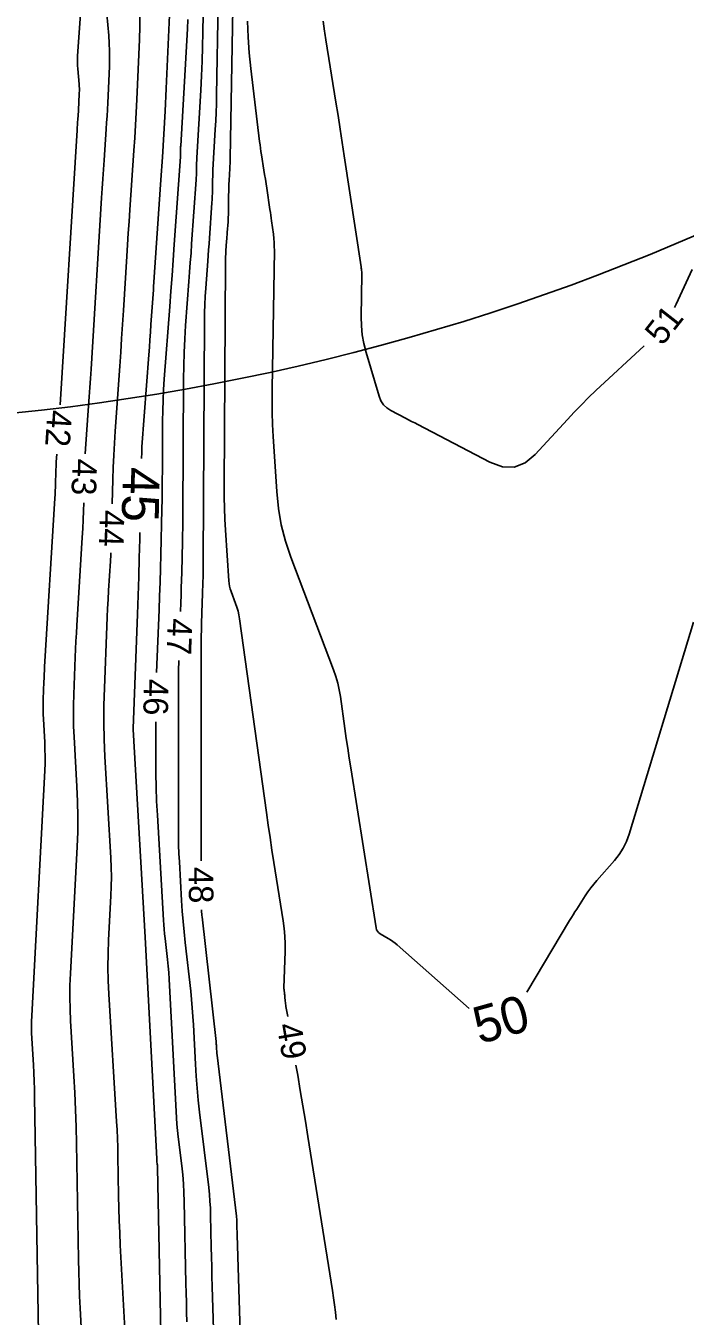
# Model space of a CAD drawing. Extents: x 2384780 to 2405861, y 547869 to 573706.
# Drawn here: x 2395703.5 to 2395757.1, y 552295.2 to 552400.1 of the extents above; entities that cross this region are included whole.
import ezdxf

# ---------------------------------------------------------------- set-up
doc = ezdxf.new("R2010")
doc.units = 0
for name, color, linetype in [('Old_Level_60', 7, 'Continuous'), ('Old_Level_61', 7, 'Continuous'), ('Old_Level_63', 7, 'Continuous')]:
    doc.layers.add(name, color=color, linetype=linetype)

msp = doc.modelspace()

# ---------------------------------------------------------------- linework, layer by layer
at = {"layer": 'Old_Level_60'}
for points in [[(2395706.32, 552369.305), (2395707.70525, 552391.65225), (2395707.719, 552391.8705), (2395707.733, 552392.0885), (2395707.7475, 552392.3065), (2395707.76225, 552392.5245), (2395707.811, 552393.23675), (2395707.821, 552393.38925), (2395707.83, 552393.542), (2395707.8385, 552393.69475), (2395707.84575, 552393.8475), (2395707.88425, 552394.68475), (2395707.8895, 552394.864), (2395707.8885, 552395.04325), (2395707.88175, 552395.22225), (2395707.8685, 552395.40125), (2395707.7575, 552396.641), (2395707.739, 552396.90675), (2395707.73125, 552397.17275), (2395707.73425, 552397.4385), (2395707.74775, 552397.7045), (2395709.57975, 552423.43075)], [(2395724.81675, 552319.55775), (2395724.678, 552320.3685), (2395724.66075, 552320.4765), (2395724.64575, 552320.585), (2395724.63275, 552320.6935), (2395724.62225, 552320.8025), (2395724.59075, 552321.16275), (2395724.584, 552321.237), (2395724.57625, 552321.31125), (2395724.568, 552321.3855), (2395724.55875, 552321.4595), (2395724.5275, 552321.70125), (2395724.52175, 552321.753), (2395724.51825, 552321.805), (2395724.51675, 552321.857), (2395724.51725, 552321.909), (2395724.60575, 552324.8495), (2395724.61, 552325.4785), (2395724.58475, 552326.10575), (2395724.53, 552326.73125), (2395724.446, 552327.35475), (2395723.6945, 552332.08675), (2395723.536, 552333.101), (2395723.38225, 552334.116), (2395723.23375, 552335.132), (2395723.09025, 552336.1485), (2395720.9035, 552351.9105), (2395720.85075, 552352.2265), (2395720.7805, 552352.538), (2395720.69275, 552352.845), (2395720.58775, 552353.1475), (2395720.216, 552354.1285), (2395720.1445, 552354.3405), (2395720.08925, 552354.556), (2395720.0505, 552354.77525), (2395720.02825, 552354.99775), (2395719.76725, 552359.134), (2395719.719, 552360.02075), (2395719.68575, 552360.90775), (2395719.66775, 552361.79525), (2395719.66475, 552362.683), (2395719.75875, 552380.85175), (2395719.762, 552381.0975), (2395719.76975, 552381.34325), (2395719.7815, 552381.58875), (2395719.79775, 552381.834), (2395719.8575, 552382.63525), (2395719.87025, 552382.807), (2395719.88275, 552382.9785), (2395719.895, 552383.15025), (2395719.90725, 552383.322), (2395719.96825, 552384.1945), (2395719.98, 552384.3815), (2395719.98925, 552384.5685), (2395719.99575, 552384.75575), (2395719.99975, 552384.943), (2395720.0195, 552386.358), (2395720.02525, 552386.6565), (2395720.03425, 552386.955), (2395720.0465, 552387.2535), (2395720.062, 552387.55175), (2395720.11725, 552388.52575), (2395720.12825, 552388.7345), (2395720.137, 552388.9435), (2395720.14375, 552389.15225), (2395720.14825, 552389.36125), (2395720.544, 552412.289)], [(2395717.78325, 552332.24125), (2395717.799, 552350.562), (2395717.801, 552350.95825), (2395717.807, 552351.35425), (2395717.81675, 552351.75025), (2395717.83, 552352.14625), (2395717.87975, 552353.4395), (2395717.89, 552353.71675), (2395717.899, 552353.994), (2395717.907, 552354.27125), (2395717.91425, 552354.5485), (2395717.941, 552355.68425), (2395717.94625, 552355.92775), (2395717.95025, 552356.171), (2395717.95325, 552356.4145), (2395717.955, 552356.658), (2395718.0555, 552376.121), (2395718.06475, 552376.79225), (2395718.08575, 552377.463), (2395718.11825, 552378.13325), (2395718.16225, 552378.803), (2395718.3255, 552380.99025), (2395718.36025, 552381.459), (2395718.39425, 552381.92775), (2395718.428, 552382.3965), (2395718.461, 552382.8655), (2395718.66175, 552385.73375), (2395718.6785, 552386.00075), (2395718.69175, 552386.268), (2395718.701, 552386.5355), (2395718.70675, 552386.803), (2395718.719, 552387.67725), (2395718.72275, 552387.8645), (2395718.72825, 552388.05175), (2395718.736, 552388.239), (2395718.7455, 552388.426), (2395718.93175, 552391.6975), (2395718.968, 552392.39875), (2395718.9975, 552393.10025), (2395719.02, 552393.802), (2395719.03575, 552394.504), (2395719.2965, 552409.60975)], [(2395716.10125, 552352.5115), (2395716.128, 552353.20575), (2395716.1505, 552353.823), (2395716.171, 552354.4405), (2395716.189, 552355.05825), (2395716.20475, 552355.67575), (2395716.2645, 552358.206), (2395716.276, 552358.74825), (2395716.285, 552359.2905), (2395716.2915, 552359.83275), (2395716.2955, 552360.375), (2395716.3525, 552371.3905), (2395716.36775, 552372.487), (2395716.40175, 552373.58275), (2395716.455, 552374.67775), (2395716.527, 552375.772), (2395716.7935, 552379.34525), (2395716.85, 552380.111), (2395716.90575, 552380.877), (2395716.96075, 552381.64275), (2395717.01475, 552382.40875), (2395717.37925, 552387.6135), (2395717.39025, 552387.7905), (2395717.399, 552387.9675), (2395717.40525, 552388.1445), (2395717.409, 552388.3215), (2395717.417, 552388.9005), (2395717.4195, 552389.0245), (2395717.42325, 552389.1485), (2395717.42825, 552389.27225), (2395717.43475, 552389.39625), (2395717.74775, 552394.89825), (2395717.809, 552396.07725), (2395717.8585, 552397.257), (2395717.8965, 552398.437), (2395717.9225, 552399.6175), (2395718.04875, 552406.93075)], [(2395708.367, 552365.33725), (2395708.39325, 552365.741), (2395708.63825, 552369.2245), (2395708.69, 552369.971), (2395708.74025, 552370.7175), (2395708.78875, 552371.46425), (2395708.83575, 552372.211), (2395709.7, 552386.15075), (2395709.74825, 552386.91875), (2395709.79775, 552387.6865), (2395709.84825, 552388.454), (2395709.90025, 552389.22175), (2395710.07175, 552391.729), (2395710.107, 552392.2665), (2395710.13925, 552392.804), (2395710.1685, 552393.34175), (2395710.19475, 552393.8795), (2395710.32975, 552396.8275), (2395710.34825, 552397.459), (2395710.345, 552398.09), (2395710.32075, 552398.7205), (2395710.27475, 552399.35075), (2395709.8835, 552403.716)], [(2395710.5635, 552361.27325), (2395710.61075, 552363.2385), (2395710.64025, 552364.22425), (2395710.681, 552365.20975), (2395710.733, 552366.1945), (2395710.7965, 552367.17875), (2395711.16775, 552372.4555), (2395711.24625, 552373.58625), (2395711.32225, 552374.71725), (2395711.39575, 552375.8485), (2395711.467, 552376.97975), (2395711.74075, 552381.39325), (2395711.8, 552382.33875), (2395711.861, 552383.2845), (2395711.9235, 552384.23), (2395711.98725, 552385.17525), (2395712.31725, 552389.99825), (2395712.38525, 552391.032), (2395712.44725, 552392.066), (2395712.50325, 552393.1005), (2395712.55375, 552394.135), (2395712.7785, 552399.0375), (2395712.809, 552400.0875), (2395712.80375, 552401.137)], [(2395714.1675, 552347.54375), (2395714.363, 552352.63125), (2395714.4045, 552353.75925), (2395714.4415, 552354.88725), (2395714.4745, 552356.0155), (2395714.50325, 552357.144), (2395714.59025, 552360.83), (2395714.607, 552361.62), (2395714.62025, 552362.41), (2395714.62975, 552363.2), (2395714.63575, 552363.99), (2395714.65625, 552367.99025), (2395714.66825, 552368.847), (2395714.69475, 552369.7035), (2395714.73625, 552370.559), (2395714.79275, 552371.41425), (2395715.23175, 552377.3025), (2395715.325, 552378.56425), (2395715.417, 552379.826), (2395715.5075, 552381.088), (2395715.5965, 552382.35025), (2395716.09675, 552389.4935), (2395716.102, 552389.58), (2395716.10625, 552389.66675), (2395716.10925, 552389.7535), (2395716.11125, 552389.84025), (2395716.11525, 552390.1235), (2395716.11625, 552390.18425), (2395716.11825, 552390.245), (2395716.12075, 552390.30575), (2395716.12375, 552390.36625), (2395716.665, 552399.8815), (2395716.705, 552400.64725)], [(2395727.6885, 552400.51275), (2395727.816, 552399.705), (2395727.8435, 552399.53175), (2395727.87075, 552399.35875), (2395727.89825, 552399.1855), (2395727.926, 552399.0125), (2395728.73725, 552393.92475), (2395728.91, 552392.83425), (2395729.0805, 552391.7435), (2395729.249, 552390.6525), (2395729.41525, 552389.561), (2395730.77875, 552380.55025), (2395730.78825, 552380.48675), (2395730.7975, 552380.42325), (2395730.80625, 552380.36), (2395730.815, 552380.2965), (2395730.8425, 552380.089), (2395730.8475, 552380.0445), (2395730.851, 552379.99975), (2395730.85275, 552379.95525), (2395730.853, 552379.91025), (2395730.79775, 552376.4715), (2395730.81325, 552375.73825), (2395730.88375, 552375.0125), (2395731.00925, 552374.29425), (2395731.1895, 552373.5835), (2395732.23975, 552370.00875), (2395732.386, 552369.642), (2395732.594, 552369.32625), (2395732.864, 552369.0615), (2395733.196, 552368.848), (2395734.38175, 552368.2335), (2395734.63575, 552368.10175), (2395734.88975, 552367.96975), (2395735.1435, 552367.8375), (2395735.39725, 552367.705), (2395741.256, 552364.64125), (2395742.2705, 552364.2715), (2395743.223, 552364.256), (2395744.1135, 552364.5945), (2395744.942, 552365.287), (2395747.54675, 552368.12775), (2395748.11075, 552368.73075), (2395748.6865, 552369.322), (2395749.274, 552369.9015), (2395749.87325, 552370.4695), (2395753.7915, 552374.1095)], [(2395756.2455, 552377.2345), (2395756.38275, 552377.49725), (2395757.68475, 552380.30825)], [(2395704.57825, 552293.778), (2395704.253, 552313.0005), (2395704.23825, 552313.65825), (2395704.21625, 552314.31575), (2395704.18725, 552314.97275), (2395704.151, 552315.62975), (2395704.02075, 552317.775), (2395703.99925, 552318.23475), (2395703.991, 552318.6945), (2395703.99575, 552319.1545), (2395704.01375, 552319.61425), (2395705.0755, 552339.56875), (2395705.09825, 552340.14525), (2395705.10475, 552340.72175), (2395705.09525, 552341.298), (2395705.06975, 552341.8745), (2395704.9605, 552343.75725), (2395704.942, 552344.16075), (2395704.93325, 552344.56425), (2395704.93475, 552344.968), (2395704.946, 552345.37175), (2395705.00275, 552346.79225), (2395705.01575, 552347.09675), (2395705.0305, 552347.401), (2395705.04675, 552347.70525), (2395705.0645, 552348.00925), (2395705.90475, 552361.7295), (2395705.92125, 552362.0225), (2395705.935, 552362.3155), (2395705.94625, 552362.6085), (2395705.9545, 552362.90175), (2395705.9775, 552363.85975), (2395705.98375, 552364.065), (2395705.99225, 552364.27025), (2395706.003, 552364.47525), (2395706.01625, 552364.68), (2395706.06075, 552365.3135)], [(2395708.2055, 552291.22425), (2395707.958, 552295.8365), (2395707.9095, 552296.825), (2395707.87, 552297.81375), (2395707.83975, 552298.803), (2395707.8185, 552299.7925), (2395707.65875, 552309.2255), (2395707.628, 552310.60175), (2395707.58225, 552311.97725), (2395707.52125, 552313.35225), (2395707.44525, 552314.7265), (2395707.17275, 552319.21525), (2395707.128, 552320.17725), (2395707.11075, 552321.13925), (2395707.12075, 552322.10125), (2395707.15825, 552323.0635), (2395707.706, 552333.3595), (2395707.7545, 552334.5905), (2395707.7685, 552335.82125), (2395707.7485, 552337.052), (2395707.694, 552338.2825), (2395707.46025, 552342.30225), (2395707.42075, 552343.16375), (2395707.4025, 552344.0255), (2395707.40525, 552344.88725), (2395707.42925, 552345.7495), (2395707.55075, 552348.7825), (2395707.5785, 552349.43225), (2395707.60975, 552350.082), (2395707.6445, 552350.7315), (2395707.6825, 552351.38075), (2395708.1205, 552358.53525), (2395708.161, 552359.2505), (2395708.195, 552359.966), (2395708.222, 552360.682), (2395708.241, 552361.3395)], [(2395711.60675, 552293.65425), (2395711.21375, 552300.978), (2395711.16475, 552301.97675), (2395711.12475, 552302.97575), (2395711.09425, 552303.975), (2395711.07275, 552304.97475), (2395711.0175, 552308.24075), (2395711.00175, 552308.9405), (2395710.9785, 552309.64), (2395710.9475, 552310.339), (2395710.90875, 552311.03775), (2395710.2805, 552321.383), (2395710.22925, 552322.48325), (2395710.2095, 552323.58375), (2395710.221, 552324.68425), (2395710.264, 552325.78475), (2395710.45525, 552329.38), (2395710.4855, 552330.1505), (2395710.49425, 552330.921), (2395710.48175, 552331.69125), (2395710.44775, 552332.4615), (2395709.9685, 552340.70525), (2395709.90475, 552342.09575), (2395709.875, 552343.48675), (2395709.87975, 552344.87775), (2395709.9185, 552346.26925), (2395710.12025, 552351.30625), (2395710.1515, 552352.03475), (2395710.1865, 552352.763), (2395710.22525, 552353.49125), (2395710.26775, 552354.21925), (2395710.4135, 552356.59675), (2395710.44225, 552357.1065), (2395710.45025, 552357.275)], [(2395718.965, 552288.897), (2395718.689, 552297.60925), (2395718.665, 552298.40925), (2395718.643, 552299.20925), (2395718.62375, 552300.00925), (2395718.6065, 552300.80925), (2395718.5545, 552303.423), (2395718.53625, 552303.98275), (2395718.50425, 552304.54125), (2395718.4585, 552305.099), (2395718.3985, 552305.65575), (2395717.66275, 552311.784), (2395717.554, 552312.7585), (2395717.46175, 552313.73475), (2395717.38625, 552314.712), (2395717.327, 552315.691), (2395717.1605, 552318.89075), (2395717.11975, 552319.576), (2395717.06875, 552320.2605), (2395717.0075, 552320.944), (2395716.93575, 552321.62675), (2395716.49025, 552325.59175), (2395716.4005, 552326.442), (2395716.32225, 552327.293), (2395716.25525, 552328.145), (2395716.1995, 552328.998), (2395716.0155, 552332.14775), (2395715.981, 552332.82275), (2395715.9565, 552333.498), (2395715.942, 552334.17375), (2395715.9375, 552334.8495), (2395715.94775, 552346.79525), (2395715.95275, 552347.67775), (2395715.96525, 552348.51375)], [(2395716.62725, 552294.73325), (2395716.60375, 552295.51625), (2395716.58225, 552296.29925), (2395716.56325, 552297.08225), (2395716.5465, 552297.86525), (2395716.414, 552304.5125), (2395716.3905, 552305.24225), (2395716.34875, 552305.971), (2395716.28875, 552306.69825), (2395716.21075, 552307.42425), (2395715.92625, 552309.79425), (2395715.8695, 552310.30225), (2395715.8215, 552310.81125), (2395715.782, 552311.321), (2395715.75125, 552311.83125), (2395715.218, 552322.08225), (2395715.1865, 552322.612), (2395715.147, 552323.141), (2395715.09975, 552323.6695), (2395715.0445, 552324.19725), (2395714.85075, 552325.92025), (2395714.81175, 552326.2895), (2395714.77775, 552326.6595), (2395714.7485, 552327.02975), (2395714.7245, 552327.4005), (2395714.225, 552335.94175), (2395714.16725, 552337.07425), (2395714.12625, 552338.207), (2395714.102, 552339.3405), (2395714.0945, 552340.47425), (2395714.09725, 552343.5445)], [(2395721.18275, 552286.85075), (2395720.7085, 552301.821), (2395720.704, 552301.97), (2395720.7, 552302.11925), (2395720.69625, 552302.26825), (2395720.69325, 552302.41725), (2395720.6835, 552302.90425), (2395720.68, 552303.0085), (2395720.674, 552303.11275), (2395720.6655, 552303.2165), (2395720.6545, 552303.32025), (2395719.0795, 552316.4365), (2395719.06725, 552316.54525), (2395719.057, 552316.654), (2395719.0485, 552316.763), (2395719.042, 552316.87225), (2395719.0235, 552317.229), (2395719.019, 552317.3055), (2395719.01325, 552317.38175), (2395719.0065, 552317.458), (2395718.9985, 552317.53425), (2395717.86, 552327.66525), (2395717.84625, 552327.7945), (2395717.83425, 552327.92375), (2395717.82425, 552328.0535), (2395717.81575, 552328.183), (2395717.81225, 552328.24225)], [(2395728.76075, 552294.93475), (2395728.6935, 552295.5225), (2395728.61875, 552296.109), (2395728.53675, 552296.6945), (2395728.4475, 552297.279), (2395726.452, 552309.81925), (2395726.25225, 552311.063), (2395726.049, 552312.306), (2395725.842, 552313.5485), (2395725.63175, 552314.79025), (2395725.49075, 552315.61475)]]:
    msp.add_lwpolyline(points, dxfattribs=at)
at = {"layer": 'Old_Level_61'}
for points in [[(2395712.951, 552364.93875), (2395712.963, 552365.4405), (2395712.96375, 552365.48475), (2395712.9645, 552365.52925), (2395712.965, 552365.5735), (2395712.9655, 552365.618), (2395712.96625, 552365.76275), (2395712.96675, 552365.79375), (2395712.9675, 552365.82475), (2395712.969, 552365.85575), (2395712.97125, 552365.88675), (2395713.53, 552373.3805), (2395713.5755, 552373.99625), (2395713.6205, 552374.61175), (2395713.66475, 552375.2275), (2395713.70825, 552375.84325), (2395713.907, 552378.667), (2395713.90875, 552378.692), (2395713.91025, 552378.71675), (2395713.912, 552378.74175), (2395713.9135, 552378.7665), (2395713.9185, 552378.84775), (2395713.91975, 552378.86525), (2395713.92075, 552378.88275), (2395713.922, 552378.9), (2395713.92325, 552378.9175), (2395714.5175, 552387.60425), (2395714.63975, 552389.466), (2395714.75125, 552391.32825), (2395714.8525, 552393.19125), (2395714.94325, 552395.05475), (2395715.29975, 552402.83025)], [(2395739.57625, 552320.2305), (2395733.7155, 552325.39), (2395733.541, 552325.5365), (2395733.35975, 552325.674), (2395733.17225, 552325.80275), (2395732.9785, 552325.9225), (2395732.3345, 552326.299), (2395732.21075, 552326.3895), (2395732.115, 552326.499), (2395732.04775, 552326.628), (2395732.0085, 552326.77625), (2395729.942, 552339.7875), (2395729.8175, 552340.58425), (2395729.69675, 552341.3815), (2395729.58025, 552342.17925), (2395729.4675, 552342.97775), (2395729.1055, 552345.587), (2395729.0125, 552346.14225), (2395728.889, 552346.6895), (2395728.735, 552347.22925), (2395728.55025, 552347.761), (2395725.07725, 552356.92475), (2395724.63875, 552358.225), (2395724.30075, 552359.547), (2395724.06325, 552360.8905), (2395723.92625, 552362.25575), (2395723.64275, 552366.75125), (2395723.5915, 552367.71475), (2395723.5595, 552368.67875), (2395723.54625, 552369.64325), (2395723.55225, 552370.608), (2395723.733, 552381.85275), (2395723.73225, 552382.18675), (2395723.719, 552382.52025), (2395723.69325, 552382.85325), (2395723.65525, 552383.18525), (2395723.511, 552384.26875), (2395723.47975, 552384.50075), (2395723.44725, 552384.73275), (2395723.41375, 552384.96475), (2395723.37925, 552385.19625), (2395723.11725, 552386.928), (2395723.0605, 552387.299), (2395723.00325, 552387.66975), (2395722.94525, 552388.0405), (2395722.88675, 552388.41125), (2395722.68825, 552389.6555), (2395722.647, 552389.9225), (2395722.6085, 552390.1895), (2395722.57225, 552390.457), (2395722.539, 552390.725), (2395721.8255, 552396.674), (2395721.6945, 552397.94975), (2395721.60725, 552399.228), (2395721.564, 552400.50825)], [(2395714.50825, 552293.83475), (2395714.24075, 552307.25725), (2395714.2385, 552307.3305), (2395714.23425, 552307.4035), (2395714.22825, 552307.47625), (2395714.2205, 552307.549), (2395714.192, 552307.78625), (2395714.18625, 552307.837), (2395714.1815, 552307.888), (2395714.1775, 552307.939), (2395714.1745, 552307.99), (2395713.23675, 552326.0215), (2395713.23675, 552326.022), (2395713.23675, 552326.0225), (2395713.2365, 552326.02325), (2395713.2365, 552326.02375), (2395713.23625, 552326.0255), (2395713.23625, 552326.02575), (2395713.23625, 552326.02625), (2395713.23625, 552326.0265), (2395713.23625, 552326.02675), (2395712.24975, 552342.89725), (2395712.24925, 552342.906), (2395712.249, 552342.91475), (2395712.24875, 552342.9235), (2395712.24875, 552342.93225), (2395712.24875, 552342.96075), (2395712.24875, 552342.96675), (2395712.249, 552342.973), (2395712.249, 552342.979), (2395712.24925, 552342.985), (2395712.60675, 552352.2765), (2395712.66275, 552353.805), (2395712.713, 552355.334), (2395712.7575, 552356.863), (2395712.7965, 552358.39225), (2395712.8095, 552358.94025)], [(2395757.78925, 552351.647), (2395752.55925, 552334.39175), (2395752.348, 552333.8075), (2395752.0785, 552333.2555), (2395751.751, 552332.736), (2395751.365, 552332.249), (2395749.94825, 552330.642), (2395749.69425, 552330.3425), (2395749.452, 552330.03425), (2395749.222, 552329.71675), (2395749.00375, 552329.39025), (2395748.31075, 552328.309), (2395748.16325, 552328.07675), (2395748.0175, 552327.84325), (2395747.87375, 552327.6085), (2395747.73175, 552327.37275), (2395744.25325, 552321.54)]]:
    msp.add_lwpolyline(points, dxfattribs=at)
at = {"layer": 'Old_Level_63'}
msp.add_circle((2395683.23554, 552555.58852), 187.93516, dxfattribs=at)

# ---------------------------------------------------------------- texts
at = {"layer": 'Old_Level_60'}
for s, rotation, p in [('51', 51.8579194, (2395755.25775, 552374.04375)), ('42', 266.2849333, (2395705.29975, 552368.93675)), ('43', 268.1917972, (2395707.3395, 552364.95225)), ('44', 268.3758472, (2395709.558, 552360.78175)), ('47', 268.0505694, (2395715.07375, 552351.979)), ('46', 268.9937278, (2395713.13675, 552347.042)), ('48', 270.4157056, (2395716.77075, 552331.73775)), ('49', 279.7003, (2395723.9185, 552318.87675))]:
    msp.add_text(s, height=2, rotation=rotation, dxfattribs=at).set_placement(p)
at = {"layer": 'Old_Level_61'}
for s, rotation, p in [('45', 268.6474167, (2395711.435, 552364.27725)), ('50', 15.6407972, (2395740.39875, 552317.3065))]:
    msp.add_text(s, height=3, rotation=rotation, dxfattribs=at).set_placement(p)

doc.saveas('drawing.dxf')
